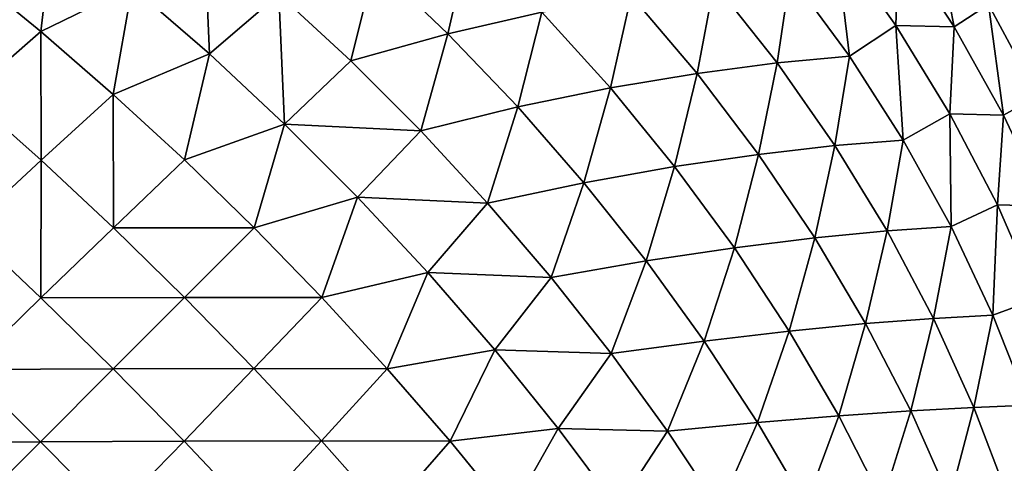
# Model space of a CAD drawing. Extents: x -226 to 226, y -900 to 900.
# Tile 533 of 656: x -91.083 to -89.386, y 876.915 to 877.679. Entities that reach past the tile are written whole.
import ezdxf

# ---------------------------------------------------------------- set-up
doc = ezdxf.new("R2010")
doc.units = 0
doc.header["$LTSCALE"] = 65.185185
for name, color, linetype in [('235', 7, 'CONTINUOUS'), ('241', 7, 'CONTINUOUS'), ('322', 7, 'CONTINUOUS'), ('377', 7, 'CONTINUOUS')]:
    doc.layers.add(name, color=color, linetype=linetype)

msp = doc.modelspace()

# ---------------------------------------------------------------- linework, layer by layer
at = {"layer": '235', "color": 7, "linetype": 'CONTINUOUS'}
for points in [[(-75.5, 878, -29.8), (-106, 878, -29.8), (-75.5, 853, -29.8), (-75.5, 878, -29.8)], [(-75.5, 853, -29.8), (-106, 878, -29.8), (-106, 853, -29.8), (-75.5, 853, -29.8)]]:
    msp.add_3dface(points, dxfattribs=at)
at = {"layer": '241', "color": 7, "linetype": 'CONTINUOUS'}
for points in [[(-75.5, 853, -32.8), (-106, 853, -32.8), (-75.5, 878, -32.8), (-75.5, 853, -32.8)], [(-75.5, 878, -32.8), (-106, 853, -32.8), (-106, 878, -32.8), (-75.5, 878, -32.8)]]:
    msp.add_3dface(points, dxfattribs=at)
at = {"layer": '322', "color": 7, "linetype": 'CONTINUOUS'}
for points in [[(-89.4725, 877.6667, -23.7077), (-89.5684, 877.8131, -23.7259), (-89.5096, 877.8567, -23.564), (-89.4725, 877.6667, -23.7077)], [(-89.413, 877.7053, -23.5479), (-89.4725, 877.6667, -23.7077), (-89.5096, 877.8567, -23.564), (-89.413, 877.7053, -23.5479)], [(-91.0467, 877.6586, -24.7753), (-91.1727, 877.7618, -24.7363), (-91.0248, 877.8448, -24.6757), (-91.0467, 877.6586, -24.7753)], [(-90.8893, 877.7356, -24.7122), (-91.0467, 877.6586, -24.7753), (-91.0248, 877.8448, -24.6757), (-90.8893, 877.7356, -24.7122)], [(-90.7563, 877.6201, -24.7366), (-90.8893, 877.7356, -24.7122), (-90.765, 877.833, -24.6288), (-90.7563, 877.6201, -24.7366)], [(-90.6368, 877.7233, -24.6501), (-90.7563, 877.6201, -24.7366), (-90.765, 877.833, -24.6288), (-90.6368, 877.7233, -24.6501)], [(-90.3452, 877.6548, -24.5619), (-90.4711, 877.7752, -24.5566), (-90.3079, 877.8168, -24.4488), (-90.3452, 877.6548, -24.5619)], [(-90.1832, 877.6921, -24.4488), (-90.3452, 877.6548, -24.5619), (-90.3079, 877.8168, -24.4488), (-90.1832, 877.6921, -24.4488)], [(-89.653, 877.6162, -24.0183), (-89.755, 877.7554, -24.0375), (-89.6768, 877.8154, -23.8879), (-89.653, 877.6162, -24.0183)], [(-89.573, 877.6693, -23.8696), (-89.653, 877.6162, -24.0183), (-89.6768, 877.8154, -23.8879), (-89.573, 877.6693, -23.8696)], [(-89.573, 877.6693, -23.8696), (-89.6768, 877.8154, -23.8879), (-89.5684, 877.8131, -23.7259), (-89.573, 877.6693, -23.8696)], [(-89.4725, 877.6667, -23.7077), (-89.573, 877.6693, -23.8696), (-89.5684, 877.8131, -23.7259), (-89.4725, 877.6667, -23.7077)], [(-90.5122, 877.608, -24.6609), (-90.6368, 877.7233, -24.6501), (-90.4711, 877.7752, -24.5566), (-90.5122, 877.608, -24.6609)], [(-90.3452, 877.6548, -24.5619), (-90.5122, 877.608, -24.6609), (-90.4711, 877.7752, -24.5566), (-90.3452, 877.6548, -24.5619)], [(-91.0467, 877.6586, -24.7753), (-91.1726, 877.5491, -24.8337), (-91.1727, 877.7618, -24.7363), (-91.0467, 877.6586, -24.7753)], [(-89.7776, 877.6046, -24.1676), (-89.886, 877.7419, -24.185), (-89.755, 877.7554, -24.0375), (-89.7776, 877.6046, -24.1676)], [(-89.653, 877.6162, -24.0183), (-89.7776, 877.6046, -24.1676), (-89.755, 877.7554, -24.0375), (-89.653, 877.6162, -24.0183)], [(-90.922, 877.5503, -24.8034), (-91.0467, 877.6586, -24.7753), (-90.8893, 877.7356, -24.7122), (-90.922, 877.5503, -24.8034)], [(-90.7563, 877.6201, -24.7366), (-90.922, 877.5503, -24.8034), (-90.8893, 877.7356, -24.7122), (-90.7563, 877.6201, -24.7366)], [(-89.9154, 877.5867, -24.3083), (-90.0293, 877.7209, -24.3227), (-89.886, 877.7419, -24.185), (-89.9154, 877.5867, -24.3083)], [(-89.7776, 877.6046, -24.1676), (-89.9154, 877.5867, -24.3083), (-89.886, 877.7419, -24.185), (-89.7776, 877.6046, -24.1676)], [(-90.6265, 877.4992, -24.7488), (-90.7563, 877.6201, -24.7366), (-90.6368, 877.7233, -24.6501), (-90.6265, 877.4992, -24.7488)], [(-90.5122, 877.608, -24.6609), (-90.6265, 877.4992, -24.7488), (-90.6368, 877.7233, -24.6501), (-90.5122, 877.608, -24.6609)], [(-90.065, 877.5616, -24.4385), (-90.1832, 877.6921, -24.4488), (-90.0293, 877.7209, -24.3227), (-90.065, 877.5616, -24.4385)], [(-89.9154, 877.5867, -24.3083), (-90.065, 877.5616, -24.4385), (-90.0293, 877.7209, -24.3227), (-89.9154, 877.5867, -24.3083)], [(-89.3872, 877.5147, -23.6836), (-89.4725, 877.6667, -23.7077), (-89.413, 877.7053, -23.5479), (-89.3872, 877.5147, -23.6836)], [(-89.3281, 877.5476, -23.5265), (-89.3872, 877.5147, -23.6836), (-89.413, 877.7053, -23.5479), (-89.3281, 877.5476, -23.5265)], [(-89.3281, 877.5476, -23.5265), (-89.413, 877.7053, -23.5479), (-89.3375, 877.6889, -23.3786), (-89.3281, 877.5476, -23.5265)], [(-90.2248, 877.5289, -24.5566), (-90.3452, 877.6548, -24.5619), (-90.1832, 877.6921, -24.4488), (-90.2248, 877.5289, -24.5566)], [(-90.065, 877.5616, -24.4385), (-90.2248, 877.5289, -24.5566), (-90.1832, 877.6921, -24.4488), (-90.065, 877.5616, -24.4385)], [(-89.5604, 877.4716, -23.9916), (-89.653, 877.6162, -24.0183), (-89.573, 877.6693, -23.8696), (-89.5604, 877.4716, -23.9916)], [(-89.4797, 877.5172, -23.8441), (-89.5604, 877.4716, -23.9916), (-89.573, 877.6693, -23.8696), (-89.4797, 877.5172, -23.8441)], [(-89.4797, 877.5172, -23.8441), (-89.573, 877.6693, -23.8696), (-89.4725, 877.6667, -23.7077), (-89.4797, 877.5172, -23.8441)], [(-91.0465, 877.4369, -24.864), (-91.1726, 877.5491, -24.8337), (-91.0467, 877.6586, -24.7753), (-91.0465, 877.4369, -24.864)], [(-90.922, 877.5503, -24.8034), (-91.0465, 877.4369, -24.864), (-91.0467, 877.6586, -24.7753), (-90.922, 877.5503, -24.8034)], [(-90.392, 877.4878, -24.6609), (-90.5122, 877.608, -24.6609), (-90.3452, 877.6548, -24.5619), (-90.392, 877.4878, -24.6609)], [(-90.2248, 877.5289, -24.5566), (-90.392, 877.4878, -24.6609), (-90.3452, 877.6548, -24.5619), (-90.2248, 877.5289, -24.5566)], [(-89.3872, 877.5147, -23.6836), (-89.4797, 877.5172, -23.8441), (-89.4725, 877.6667, -23.7077), (-89.3872, 877.5147, -23.6836)], [(-90.7993, 877.4375, -24.8202), (-90.922, 877.5503, -24.8034), (-90.7563, 877.6201, -24.7366), (-90.7993, 877.4375, -24.8202)], [(-90.6265, 877.4992, -24.7488), (-90.7993, 877.4375, -24.8202), (-90.7563, 877.6201, -24.7366), (-90.6265, 877.4992, -24.7488)], [(-90.392, 877.4878, -24.6609), (-90.6265, 877.4992, -24.7488), (-90.5122, 877.608, -24.6609), (-90.392, 877.4878, -24.6609)], [(-89.8096, 877.4471, -24.2844), (-89.9154, 877.5867, -24.3083), (-89.7776, 877.6046, -24.1676), (-89.8096, 877.4471, -24.2844)], [(-89.678, 877.4622, -24.1417), (-89.8096, 877.4471, -24.2844), (-89.7776, 877.6046, -24.1676), (-89.678, 877.4622, -24.1417)], [(-89.678, 877.4622, -24.1417), (-89.7776, 877.6046, -24.1676), (-89.653, 877.6162, -24.0183), (-89.678, 877.4622, -24.1417)], [(-89.5604, 877.4716, -23.9916), (-89.678, 877.4622, -24.1417), (-89.653, 877.6162, -24.0183), (-89.5604, 877.4716, -23.9916)], [(-89.9542, 877.426, -24.418), (-90.065, 877.5616, -24.4385), (-89.9154, 877.5867, -24.3083), (-89.9542, 877.426, -24.418)], [(-89.8096, 877.4471, -24.2844), (-89.9542, 877.426, -24.418), (-89.9154, 877.5867, -24.3083), (-89.8096, 877.4471, -24.2844)], [(-91.0465, 877.4369, -24.864), (-91.173, 877.3196, -24.9113), (-91.1726, 877.5491, -24.8337), (-91.0465, 877.4369, -24.864)], [(-90.9218, 877.3205, -24.8822), (-91.0465, 877.4369, -24.864), (-90.922, 877.5503, -24.8034), (-90.9218, 877.3205, -24.8822)], [(-90.7993, 877.4375, -24.8202), (-90.9218, 877.3205, -24.8822), (-90.922, 877.5503, -24.8034), (-90.7993, 877.4375, -24.8202)], [(-90.1106, 877.3983, -24.5406), (-90.2248, 877.5289, -24.5566), (-90.065, 877.5616, -24.4385), (-90.1106, 877.3983, -24.5406)], [(-89.9542, 877.426, -24.418), (-90.1106, 877.3983, -24.5406), (-90.065, 877.5616, -24.4385), (-89.9542, 877.426, -24.418)], [(-89.3132, 877.3579, -23.6538), (-89.3872, 877.5147, -23.6836), (-89.3281, 877.5476, -23.5265), (-89.3132, 877.3579, -23.6538)], [(-90.2767, 877.3632, -24.6501), (-90.392, 877.4878, -24.6609), (-90.2248, 877.5289, -24.5566), (-90.2767, 877.3632, -24.6501)], [(-90.1106, 877.3983, -24.5406), (-90.2767, 877.3632, -24.6501), (-90.2248, 877.5289, -24.5566), (-90.1106, 877.3983, -24.5406)], [(-89.4777, 877.3227, -23.9576), (-89.5604, 877.4716, -23.9916), (-89.4797, 877.5172, -23.8441), (-89.4777, 877.3227, -23.9576)], [(-89.3977, 877.3601, -23.8115), (-89.4777, 877.3227, -23.9576), (-89.4797, 877.5172, -23.8441), (-89.3977, 877.3601, -23.8115)], [(-89.3977, 877.3601, -23.8115), (-89.4797, 877.5172, -23.8441), (-89.3872, 877.5147, -23.6836), (-89.3977, 877.3601, -23.8115)], [(-90.6793, 877.3207, -24.8259), (-90.7993, 877.4375, -24.8202), (-90.6265, 877.4992, -24.7488), (-90.6793, 877.3207, -24.8259)], [(-90.5008, 877.3735, -24.7488), (-90.6793, 877.3207, -24.8259), (-90.6265, 877.4992, -24.7488), (-90.5008, 877.3735, -24.7488)], [(-90.5008, 877.3735, -24.7488), (-90.6265, 877.4992, -24.7488), (-90.392, 877.4878, -24.6609), (-90.5008, 877.3735, -24.7488)], [(-89.3132, 877.3579, -23.6538), (-89.3977, 877.3601, -23.8115), (-89.3872, 877.5147, -23.6836), (-89.3132, 877.3579, -23.6538)], [(-90.2767, 877.3632, -24.6501), (-90.5008, 877.3735, -24.7488), (-90.392, 877.4878, -24.6609), (-90.2767, 877.3632, -24.6501)], [(-89.588, 877.3152, -24.1073), (-89.678, 877.4622, -24.1417), (-89.5604, 877.4716, -23.9916), (-89.588, 877.3152, -24.1073)], [(-89.4777, 877.3227, -23.9576), (-89.588, 877.3152, -24.1073), (-89.5604, 877.4716, -23.9916), (-89.4777, 877.3227, -23.9576)], [(-89.8512, 877.2862, -24.3874), (-89.9542, 877.426, -24.418), (-89.8096, 877.4471, -24.2844), (-89.8512, 877.2862, -24.3874)], [(-89.7126, 877.3032, -24.2512), (-89.8512, 877.2862, -24.3874), (-89.8096, 877.4471, -24.2844), (-89.7126, 877.3032, -24.2512)], [(-89.7126, 877.3032, -24.2512), (-89.8096, 877.4471, -24.2844), (-89.678, 877.4622, -24.1417), (-89.7126, 877.3032, -24.2512)], [(-89.588, 877.3152, -24.1073), (-89.7126, 877.3032, -24.2512), (-89.678, 877.4622, -24.1417), (-89.588, 877.3152, -24.1073)], [(-91.0469, 877.2001, -24.9307), (-91.173, 877.3196, -24.9113), (-91.0465, 877.4369, -24.864), (-91.0469, 877.2001, -24.9307)], [(-90.9218, 877.3205, -24.8822), (-91.0469, 877.2001, -24.9307), (-91.0465, 877.4369, -24.864), (-90.9218, 877.3205, -24.8822)], [(-90.6793, 877.3207, -24.8259), (-90.9218, 877.3205, -24.8822), (-90.7993, 877.4375, -24.8202), (-90.6793, 877.3207, -24.8259)], [(-90.0032, 877.2636, -24.514), (-90.1106, 877.3983, -24.5406), (-89.9542, 877.426, -24.418), (-90.0032, 877.2636, -24.514)], [(-89.8512, 877.2862, -24.3874), (-90.0032, 877.2636, -24.514), (-89.9542, 877.426, -24.418), (-89.8512, 877.2862, -24.3874)], [(-90.167, 877.235, -24.6288), (-90.2767, 877.3632, -24.6501), (-90.1106, 877.3983, -24.5406), (-90.167, 877.235, -24.6288)], [(-90.0032, 877.2636, -24.514), (-90.167, 877.235, -24.6288), (-90.1106, 877.3983, -24.5406), (-90.0032, 877.2636, -24.514)], [(-90.5625, 877.2007, -24.8202), (-90.6793, 877.3207, -24.8259), (-90.5008, 877.3735, -24.7488), (-90.5625, 877.2007, -24.8202)], [(-90.3799, 877.2437, -24.7366), (-90.5625, 877.2007, -24.8202), (-90.5008, 877.3735, -24.7488), (-90.3799, 877.2437, -24.7366)], [(-90.3799, 877.2437, -24.7366), (-90.5008, 877.3735, -24.7488), (-90.2767, 877.3632, -24.6501), (-90.3799, 877.2437, -24.7366)], [(-90.167, 877.235, -24.6288), (-90.3799, 877.2437, -24.7366), (-90.2767, 877.3632, -24.6501), (-90.167, 877.235, -24.6288)], [(-89.4054, 877.1702, -23.9163), (-89.4777, 877.3227, -23.9576), (-89.3977, 877.3601, -23.8115), (-89.4054, 877.1702, -23.9163)], [(-89.3273, 877.1989, -23.7721), (-89.4054, 877.1702, -23.9163), (-89.3977, 877.3601, -23.8115), (-89.3273, 877.1989, -23.7721)], [(-89.3273, 877.1989, -23.7721), (-89.3977, 877.3601, -23.8115), (-89.3132, 877.3579, -23.6538), (-89.3273, 877.1989, -23.7721)], [(-91.0469, 877.2001, -24.9307), (-91.1734, 877.0765, -24.9654), (-91.173, 877.3196, -24.9113), (-91.0469, 877.2001, -24.9307)], [(-90.7993, 877.2007, -24.8883), (-91.0469, 877.2001, -24.9307), (-90.9218, 877.3205, -24.8822), (-90.7993, 877.2007, -24.8883)], [(-90.7993, 877.2007, -24.8883), (-90.9218, 877.3205, -24.8822), (-90.6793, 877.3207, -24.8259), (-90.7993, 877.2007, -24.8883)], [(-90.5625, 877.2007, -24.8202), (-90.7993, 877.2007, -24.8883), (-90.6793, 877.3207, -24.8259), (-90.5625, 877.2007, -24.8202)], [(-89.625, 877.1557, -24.2088), (-89.7126, 877.3032, -24.2512), (-89.588, 877.3152, -24.1073), (-89.625, 877.1557, -24.2088)], [(-89.5079, 877.1647, -24.0647), (-89.625, 877.1557, -24.2088), (-89.588, 877.3152, -24.1073), (-89.5079, 877.1647, -24.0647)], [(-89.5079, 877.1647, -24.0647), (-89.588, 877.3152, -24.1073), (-89.4777, 877.3227, -23.9576), (-89.5079, 877.1647, -24.0647)], [(-89.4054, 877.1702, -23.9163), (-89.5079, 877.1647, -24.0647), (-89.4777, 877.3227, -23.9576), (-89.4054, 877.1702, -23.9163)], [(-89.7568, 877.1429, -24.3469), (-89.8512, 877.2862, -24.3874), (-89.7126, 877.3032, -24.2512), (-89.7568, 877.1429, -24.3469)], [(-89.625, 877.1557, -24.2088), (-89.7568, 877.1429, -24.3469), (-89.7126, 877.3032, -24.2512), (-89.625, 877.1557, -24.2088)], [(-89.9032, 877.1257, -24.477), (-90.0032, 877.2636, -24.514), (-89.8512, 877.2862, -24.3874), (-89.9032, 877.1257, -24.477)], [(-89.7568, 877.1429, -24.3469), (-89.9032, 877.1257, -24.477), (-89.8512, 877.2862, -24.3874), (-89.7568, 877.1429, -24.3469)], [(-90.0635, 877.1039, -24.5968), (-90.167, 877.235, -24.6288), (-90.0032, 877.2636, -24.514), (-90.0635, 877.1039, -24.5968)], [(-89.9032, 877.1257, -24.477), (-90.0635, 877.1039, -24.5968), (-90.0032, 877.2636, -24.514), (-89.9032, 877.1257, -24.477)], [(-90.4497, 877.078, -24.8034), (-90.5625, 877.2007, -24.8202), (-90.3799, 877.2437, -24.7366), (-90.4497, 877.078, -24.8034)], [(-90.2644, 877.1107, -24.7122), (-90.4497, 877.078, -24.8034), (-90.3799, 877.2437, -24.7366), (-90.2644, 877.1107, -24.7122)], [(-90.2644, 877.1107, -24.7122), (-90.3799, 877.2437, -24.7366), (-90.167, 877.235, -24.6288), (-90.2644, 877.1107, -24.7122)], [(-90.0635, 877.1039, -24.5968), (-90.2644, 877.1107, -24.7122), (-90.167, 877.235, -24.6288), (-90.0635, 877.1039, -24.5968)], [(-90.9223, 877.0777, -24.9371), (-91.1734, 877.0765, -24.9654), (-91.0469, 877.2001, -24.9307), (-90.9223, 877.0777, -24.9371)], [(-90.9223, 877.0777, -24.9371), (-91.0469, 877.2001, -24.9307), (-90.7993, 877.2007, -24.8883), (-90.9223, 877.0777, -24.9371)], [(-90.6795, 877.0782, -24.8822), (-90.9223, 877.0777, -24.9371), (-90.7993, 877.2007, -24.8883), (-90.6795, 877.0782, -24.8822)], [(-90.6795, 877.0782, -24.8822), (-90.7993, 877.2007, -24.8883), (-90.5625, 877.2007, -24.8202), (-90.6795, 877.0782, -24.8822)], [(-90.4497, 877.078, -24.8034), (-90.6795, 877.0782, -24.8822), (-90.5625, 877.2007, -24.8202), (-90.4497, 877.078, -24.8034)], [(-89.3439, 877.0151, -23.8681), (-89.4054, 877.1702, -23.9163), (-89.3273, 877.1989, -23.7721), (-89.3439, 877.0151, -23.8681)], [(-89.5472, 877.0056, -24.1575), (-89.625, 877.1557, -24.2088), (-89.5079, 877.1647, -24.0647), (-89.5472, 877.0056, -24.1575)], [(-89.4383, 877.0114, -24.0141), (-89.5472, 877.0056, -24.1575), (-89.5079, 877.1647, -24.0647), (-89.4383, 877.0114, -24.0141)], [(-89.4383, 877.0114, -24.0141), (-89.5079, 877.1647, -24.0647), (-89.4054, 877.1702, -23.9163), (-89.4383, 877.0114, -24.0141)], [(-89.3439, 877.0151, -23.8681), (-89.4383, 877.0114, -24.0141), (-89.4054, 877.1702, -23.9163), (-89.3439, 877.0151, -23.8681)], [(-89.8113, 876.9854, -24.4298), (-89.9032, 877.1257, -24.477), (-89.7568, 877.1429, -24.3469), (-89.8113, 876.9854, -24.4298)], [(-89.6714, 876.9969, -24.2967), (-89.8113, 876.9854, -24.4298), (-89.7568, 877.1429, -24.3469), (-89.6714, 876.9969, -24.2967)], [(-89.6714, 876.9969, -24.2967), (-89.7568, 877.1429, -24.3469), (-89.625, 877.1557, -24.2088), (-89.6714, 876.9969, -24.2967)], [(-89.5472, 877.0056, -24.1575), (-89.6714, 876.9969, -24.2967), (-89.625, 877.1557, -24.2088), (-89.5472, 877.0056, -24.1575)], [(-89.9668, 876.9706, -24.5546), (-90.0635, 877.1039, -24.5968), (-89.9032, 877.1257, -24.477), (-89.9668, 876.9706, -24.5546)], [(-89.8113, 876.9854, -24.4298), (-89.9668, 876.9706, -24.5546), (-89.9032, 877.1257, -24.477), (-89.8113, 876.9854, -24.4298)], [(-90.3414, 876.9533, -24.7753), (-90.4497, 877.078, -24.8034), (-90.2644, 877.1107, -24.7122), (-90.3414, 876.9533, -24.7753)], [(-90.1552, 876.9752, -24.6757), (-90.3414, 876.9533, -24.7753), (-90.2644, 877.1107, -24.7122), (-90.1552, 876.9752, -24.6757)], [(-90.1552, 876.9752, -24.6757), (-90.2644, 877.1107, -24.7122), (-90.0635, 877.1039, -24.5968), (-90.1552, 876.9752, -24.6757)], [(-89.9668, 876.9706, -24.5546), (-90.1552, 876.9752, -24.6757), (-90.0635, 877.1039, -24.5968), (-89.9668, 876.9706, -24.5546)], [(-91.0477, 876.9523, -24.9722), (-91.3, 876.9497, -24.9864), (-91.1734, 877.0765, -24.9654), (-91.0477, 876.9523, -24.9722)], [(-91.0477, 876.9523, -24.9722), (-91.1734, 877.0765, -24.9654), (-90.9223, 877.0777, -24.9371), (-91.0477, 876.9523, -24.9722)], [(-90.7999, 876.9531, -24.9307), (-91.0477, 876.9523, -24.9722), (-90.9223, 877.0777, -24.9371), (-90.7999, 876.9531, -24.9307)], [(-90.7999, 876.9531, -24.9307), (-90.9223, 877.0777, -24.9371), (-90.6795, 877.0782, -24.8822), (-90.7999, 876.9531, -24.9307)], [(-90.5631, 876.9535, -24.864), (-90.7999, 876.9531, -24.9307), (-90.6795, 877.0782, -24.8822), (-90.5631, 876.9535, -24.864)], [(-90.5631, 876.9535, -24.864), (-90.6795, 877.0782, -24.8822), (-90.4497, 877.078, -24.8034), (-90.5631, 876.9535, -24.864)], [(-90.3414, 876.9533, -24.7753), (-90.5631, 876.9535, -24.864), (-90.4497, 877.078, -24.8034), (-90.3414, 876.9533, -24.7753)], [(-89.4798, 876.8536, -24.0976), (-89.5472, 877.0056, -24.1575), (-89.4383, 877.0114, -24.0141), (-89.4798, 876.8536, -24.0976)], [(-89.3795, 876.8564, -23.9559), (-89.4798, 876.8536, -24.0976), (-89.4383, 877.0114, -24.0141), (-89.3795, 876.8564, -23.9559)], [(-89.3795, 876.8564, -23.9559), (-89.4383, 877.0114, -24.0141), (-89.3439, 877.0151, -23.8681), (-89.3795, 876.8564, -23.9559)], [(-89.7279, 876.8434, -24.3727), (-89.8113, 876.9854, -24.4298), (-89.6714, 876.9969, -24.2967), (-89.7279, 876.8434, -24.3727)], [(-89.5956, 876.8493, -24.2371), (-89.7279, 876.8434, -24.3727), (-89.6714, 876.9969, -24.2967), (-89.5956, 876.8493, -24.2371)], [(-89.5956, 876.8493, -24.2371), (-89.6714, 876.9969, -24.2967), (-89.5472, 877.0056, -24.1575), (-89.5956, 876.8493, -24.2371)], [(-89.4798, 876.8536, -24.0976), (-89.5956, 876.8493, -24.2371), (-89.5472, 877.0056, -24.1575), (-89.4798, 876.8536, -24.0976)], [(-90.2382, 876.8273, -24.7363), (-90.3414, 876.9533, -24.7753), (-90.1552, 876.9752, -24.6757), (-90.2382, 876.8273, -24.7363)], [(-90.0527, 876.8381, -24.6275), (-90.2382, 876.8273, -24.7363), (-90.1552, 876.9752, -24.6757), (-90.0527, 876.8381, -24.6275)], [(-90.0527, 876.8381, -24.6275), (-90.1552, 876.9752, -24.6757), (-89.9668, 876.9706, -24.5546), (-90.0527, 876.8381, -24.6275)], [(-89.8774, 876.8358, -24.5021), (-89.9668, 876.9706, -24.5546), (-89.8113, 876.9854, -24.4298), (-89.8774, 876.8358, -24.5021)], [(-89.7279, 876.8434, -24.3727), (-89.8774, 876.8358, -24.5021), (-89.8113, 876.9854, -24.4298), (-89.7279, 876.8434, -24.3727)], [(-89.8774, 876.8358, -24.5021), (-90.0527, 876.8381, -24.6275), (-89.9668, 876.9706, -24.5546), (-89.8774, 876.8358, -24.5021)], [(-91.1747, 876.8253, -24.9932), (-91.3, 876.9497, -24.9864), (-91.0477, 876.9523, -24.9722), (-91.1747, 876.8253, -24.9932)], [(-90.9235, 876.8266, -24.9654), (-91.1747, 876.8253, -24.9932), (-91.0477, 876.9523, -24.9722), (-90.9235, 876.8266, -24.9654)], [(-90.9235, 876.8266, -24.9654), (-91.0477, 876.9523, -24.9722), (-90.7999, 876.9531, -24.9307), (-90.9235, 876.8266, -24.9654)], [(-90.6804, 876.827, -24.9113), (-90.9235, 876.8266, -24.9654), (-90.7999, 876.9531, -24.9307), (-90.6804, 876.827, -24.9113)], [(-90.6804, 876.827, -24.9113), (-90.7999, 876.9531, -24.9307), (-90.5631, 876.9535, -24.864), (-90.6804, 876.827, -24.9113)], [(-90.4509, 876.8274, -24.8337), (-90.6804, 876.827, -24.9113), (-90.5631, 876.9535, -24.864), (-90.4509, 876.8274, -24.8337)], [(-90.4509, 876.8274, -24.8337), (-90.5631, 876.9535, -24.864), (-90.3414, 876.9533, -24.7753), (-90.4509, 876.8274, -24.8337)], [(-90.2382, 876.8273, -24.7363), (-90.4509, 876.8274, -24.8337), (-90.3414, 876.9533, -24.7753), (-90.2382, 876.8273, -24.7363)]]:
    msp.add_3dface(points, dxfattribs=at)
at = {"layer": '377', "color": 7, "linetype": 'CONTINUOUS'}
for points in [[(-89.25, 900, 1.9), (-93.25, 900, 1.9), (-93.25, 0, 1.9), (-89.25, 900, 1.9)], [(-89.25, 0, 1.9), (-89.25, 900, 1.9), (-93.25, 0, 1.9), (-89.25, 0, 1.9)]]:
    msp.add_3dface(points, dxfattribs=at)

doc.saveas('drawing.dxf')
